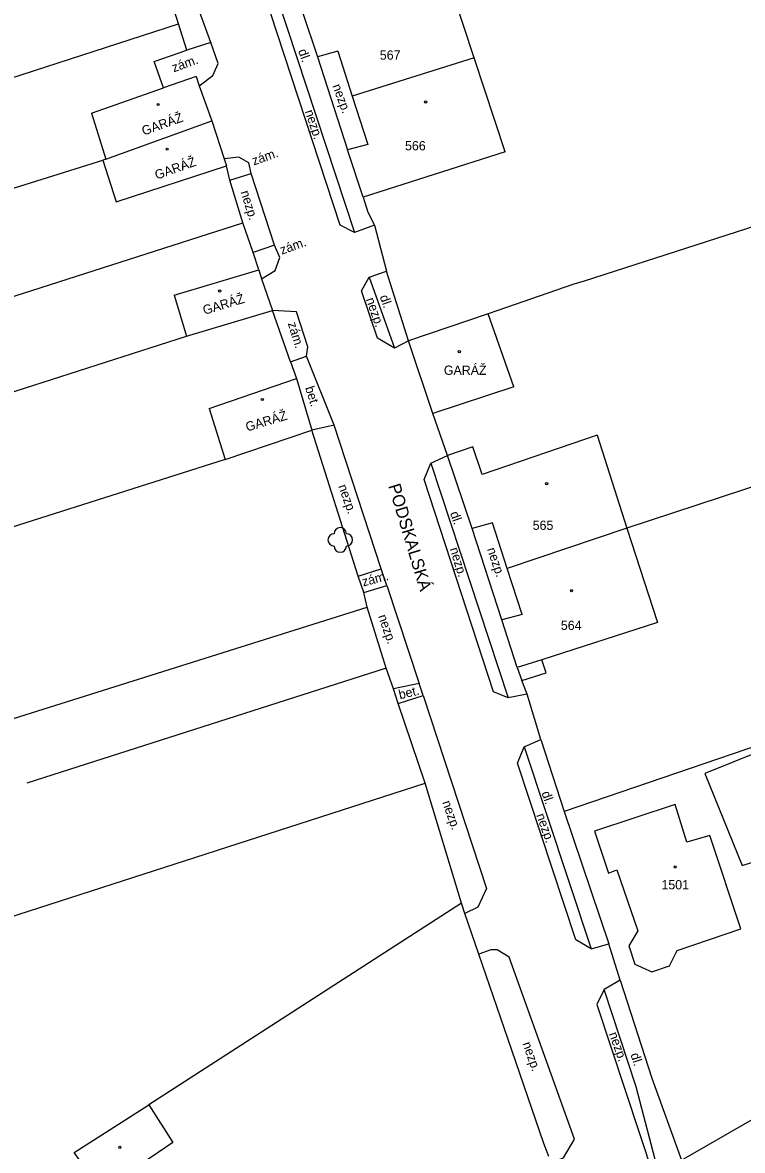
# Model space of a CAD drawing. Extents: x -794191 to -788944, y -1117087 to -1105044.
# Drawn here: x -792160.8 to -792102.5, y -1109602.9 to -1109511.6 of the extents above; entities that cross this region are included whole.
import ezdxf

# ---------------------------------------------------------------- set-up
doc = ezdxf.new("R2010")
doc.units = 0
for name, color, linetype in [('Doplněk polohopisu', 7, 'Continuous'), ('Hranice - ploty_ zdi', 7, 'Continuous'), ('Komunikace', 7, 'Continuous'), ('Názvy ulic_ silnic_ žel_', 7, 'Continuous'), ('Pomocné popisy', 7, 'Continuous'), ('Popisy budov', 7, 'Continuous'), ('Stavební objekty', 7, 'Continuous'), ('Zeleň', 7, 'Continuous'), ('Značky druhů budov', 7, 'Continuous'), ('Čísla popisná', 7, 'Continuous')]:
    doc.layers.add(name, color=color, linetype=linetype)

msp = doc.modelspace()

# ---------------------------------------------------------------- linework, layer by layer
at = {"layer": 'Doplněk polohopisu'}
for p, q in [((-792140.15, -1109509.65), (-792133.94, -1109528.59)), ((-792136.93, -1109514.38), (-792134.5, -1109521.92)), ((-792132.74, -1109532.22), (-792130.69, -1109537.95)), ((-792127.75, -1109547.26), (-792121.5, -1109566.26)), ((-792122.01, -1109559.96), (-792124.4, -1109552.56)), ((-792133.64, -1109556.41), (-792131.77, -1109555.83)), ((-792133.17, -1109557.73), (-792131.31, -1109557.17)), ((-792128.7, -1109565.1), (-792130.77, -1109565.53)), ((-792130.39, -1109566.71), (-792128.38, -1109566.08)), ((-792120.2, -1109570.24), (-792114.79, -1109586.58)), ((-792111.15, -1109597.74), (-792113.74, -1109589.86))]:
    msp.add_line(p, q, dxfattribs=at)
msp.add_lwpolyline([(-792107.72, -1109611.07), (-792107.78, -1109610.64), (-792111.15, -1109597.74)], dxfattribs=at)
at = {"layer": 'Hranice - ploty_ zdi'}
for p, q in [((-792148.16, -1109511.7), (-792150.03, -1109505.81)), ((-792173.97, -1109520.08), (-792148.16, -1109511.7)), ((-792147.5, -1109513.84), (-792148.16, -1109511.7)), ((-792150.14, -1109514.76), (-792147.5, -1109513.84)), ((-792149.39, -1109516.9), (-792150.14, -1109514.76)), ((-792183.84, -1109532), (-792154.3, -1109522.75)), ((-792144.01, -1109524.35), (-792144.29, -1109523.19)), ((-792142.96, -1109527.82), (-792144.01, -1109524.35)), ((-792133.23, -1109525.74), (-792132.85, -1109526.95)), ((-792180.88, -1109539.98), (-792142.96, -1109527.82)), ((-792142.13, -1109530.22), (-792142.96, -1109527.82)), ((-792141.68, -1109531.63), (-792142.13, -1109530.22)), ((-792129.56, -1109537.37), (-792131.35, -1109531.72)), ((-792139.1, -1109539.06), (-792140.55, -1109534.91)), ((-792179.37, -1109547.19), (-792147.53, -1109536.99)), ((-792139.1, -1109539.06), (-792138.63, -1109540.42)), ((-792078.92, -1109541.69), (-792111.88, -1109552.53)), ((-792126.39, -1109546.64), (-792127.59, -1109543.25)), ((-792133.64, -1109556.41), (-792137.38, -1109544.59)), ((-792144.4, -1109546.97), (-792185.23, -1109559.97)), ((-792133.17, -1109557.73), (-792133.64, -1109556.41)), ((-792132.89, -1109558.93), (-792133.17, -1109557.73)), ((-792162.02, -1109568.1), (-792132.89, -1109558.93)), ((-792131.36, -1109563.85), (-792132.89, -1109558.93)), ((-792131.36, -1109563.85), (-792160.44, -1109573.18)), ((-792130.77, -1109565.53), (-792131.36, -1109563.85)), ((-792120.77, -1109563.8), (-792120.4, -1109564.85)), ((-792130.39, -1109566.71), (-792130.77, -1109565.53)), ((-792128.21, -1109573.17), (-792130.39, -1109566.71)), ((-792118.85, -1109569.63), (-792116.97, -1109575.47)), ((-792169.53, -1109586.51), (-792128.21, -1109573.17)), ((-792125.27, -1109582.89), (-792128.21, -1109573.17)), ((-792116.97, -1109575.47), (-792113.36, -1109586.18)), ((-792125.27, -1109582.89), (-792150.58, -1109599.21)), ((-792125, -1109583.72), (-792125.27, -1109582.89)), ((-792123.86, -1109587.02), (-792125, -1109583.72)), ((-792112.44, -1109589.12), (-792113.36, -1109586.18)), ((-792121.2, -1109594.78), (-792123.86, -1109587.02)), ((-792107.48, -1109603.69), (-792079.97, -1109587.84)), ((-792118.62, -1109602.35), (-792121.2, -1109594.78)), ((-792118.21, -1109603.4), (-792118.62, -1109602.35))]:
    msp.add_line(p, q, dxfattribs=at)
for points in [[(-792075.39, -1109519.8), (-792082.4, -1109521.91), (-792115.34, -1109532.53), (-792116.17, -1109532.79), (-792123.11, -1109535.18)], [(-792132.85, -1109526.95), (-792132.3, -1109528), (-792131.35, -1109531.72)], [(-792079.97, -1109587.84), (-792062.45, -1109577.79), (-792067.12, -1109559.6), (-792067.34, -1109558.62), (-792079.57, -1109562.71), (-792116.97, -1109575.47)], [(-792118.85, -1109569.63), (-792119.97, -1109565.96), (-792120.4, -1109564.85)], [(-792112.44, -1109589.12), (-792109.87, -1109597.04), (-792107.48, -1109603.69)]]:
    msp.add_lwpolyline(points, dxfattribs=at)
at = {"layer": 'Komunikace'}
for p, q in [((-792145.55, -1109513.23), (-792148.42, -1109505.35)), ((-792135.1, -1109528), (-792140.7, -1109510.91)), ((-792145.55, -1109513.23), (-792147.5, -1109513.84)), ((-792144.01, -1109524.35), (-792142.3, -1109523.83)), ((-792140.39, -1109529.62), (-792142.3, -1109523.83)), ((-792133.94, -1109528.59), (-792135.1, -1109528)), ((-792132.3, -1109528), (-792133.94, -1109528.59)), ((-792140.39, -1109529.62), (-792142.13, -1109530.22)), ((-792133.36, -1109533.33), (-792132.74, -1109532.22)), ((-792132.74, -1109532.22), (-792131.35, -1109531.72)), ((-792132.08, -1109537.14), (-792133.36, -1109533.33)), ((-792130.69, -1109537.95), (-792132.08, -1109537.14)), ((-792129.56, -1109537.37), (-792130.69, -1109537.95)), ((-792135.58, -1109544.19), (-792137.82, -1109538.61)), ((-792135.58, -1109544.19), (-792137.38, -1109544.59)), ((-792131.77, -1109555.83), (-792135.58, -1109544.19)), ((-792127.75, -1109547.26), (-792126.39, -1109546.64)), ((-792128.29, -1109548.6), (-792127.75, -1109547.26)), ((-792122.67, -1109565.77), (-792128.29, -1109548.6)), ((-792131.31, -1109557.17), (-792131.77, -1109555.83)), ((-792131.31, -1109557.17), (-792128.7, -1109565.1)), ((-792128.38, -1109566.08), (-792128.7, -1109565.1)), ((-792121.5, -1109566.26), (-792122.67, -1109565.77)), ((-792119.97, -1109565.96), (-792121.5, -1109566.26)), ((-792120.2, -1109570.24), (-792118.85, -1109569.63)), ((-792120.75, -1109571.55), (-792120.2, -1109570.24)), ((-792116.03, -1109585.85), (-792120.75, -1109571.55)), ((-792123.94, -1109583.22), (-792125, -1109583.72)), ((-792114.79, -1109586.58), (-792116.03, -1109585.85)), ((-792114.79, -1109586.58), (-792113.36, -1109586.18)), ((-792113.74, -1109589.86), (-792114.32, -1109591.08)), ((-792112.44, -1109589.12), (-792113.74, -1109589.86)), ((-792114.32, -1109591.08), (-792107.72, -1109611.07))]:
    msp.add_line(p, q, dxfattribs=at)
for points in [[(-792146.49, -1109516.72), (-792145.38, -1109515.88), (-792144.97, -1109514.93), (-792145.55, -1109513.23)], [(-792142.3, -1109523.83), (-792142.47, -1109522.97), (-792143.28, -1109522.49), (-792144.47, -1109522.63)], [(-792141.44, -1109532.34), (-792140.35, -1109531.67), (-792139.96, -1109530.61), (-792140.39, -1109529.62)], [(-792139.1, -1109539.06), (-792137.82, -1109538.61), (-792137.71, -1109537.86), (-792138.62, -1109535.02), (-792140.55, -1109534.91)], [(-792128.38, -1109566.08), (-792123.25, -1109581.71), (-792123.94, -1109583.22)], [(-792122.38, -1109586.65), (-792122.9, -1109586.66), (-792123.86, -1109587.02)], [(-792116.14, -1109601.99), (-792121.42, -1109587.26), (-792122.38, -1109586.65)], [(-792117.98, -1109603.84), (-792117.01, -1109603.49), (-792116.14, -1109601.99)]]:
    msp.add_lwpolyline(points, dxfattribs=at)
at = {"layer": 'Stavební objekty'}
for p, q in [((-792138.13, -1109510.76), (-792136.93, -1109514.38)), ((-792135.29, -1109513.93), (-792136.93, -1109514.38)), ((-792124.24, -1109514.47), (-792134.11, -1109517.55)), ((-792146.75, -1109515.98), (-792149.39, -1109516.9)), ((-792155.22, -1109518.94), (-792154.05, -1109522.67)), ((-792154.05, -1109522.67), (-792145.48, -1109519.55)), ((-792132.86, -1109521.47), (-792134.5, -1109521.92)), ((-792133.23, -1109525.74), (-792134.5, -1109521.92)), ((-792121.74, -1109522.06), (-792133.23, -1109525.74)), ((-792154.05, -1109522.67), (-792154.3, -1109522.75)), ((-792154.3, -1109522.75), (-792153.21, -1109526.11)), ((-792153.21, -1109526.11), (-792144.29, -1109523.19)), ((-792148.52, -1109533.68), (-792141.68, -1109531.63)), ((-792148.52, -1109533.68), (-792147.53, -1109536.99)), ((-792147.53, -1109536.99), (-792140.55, -1109534.91)), ((-792123.11, -1109535.18), (-792129.56, -1109537.37)), ((-792121.03, -1109541.1), (-792123.11, -1109535.18)), ((-792127.59, -1109543.25), (-792129.56, -1109537.37)), ((-792145.69, -1109542.85), (-792138.63, -1109540.42)), ((-792138.63, -1109540.42), (-792137.38, -1109544.59)), ((-792121.03, -1109541.1), (-792127.59, -1109543.25)), ((-792145.69, -1109542.85), (-792144.4, -1109546.97)), ((-792144.4, -1109546.97), (-792137.38, -1109544.59)), ((-792114.3, -1109544.99), (-792111.88, -1109552.53)), ((-792124.36, -1109545.96), (-792126.39, -1109546.64)), ((-792124.4, -1109552.56), (-792126.39, -1109546.64)), ((-792122.76, -1109552.11), (-792124.4, -1109552.56)), ((-792111.88, -1109552.53), (-792121.57, -1109555.79)), ((-792111.88, -1109552.53), (-792109.42, -1109560.18)), ((-792120.37, -1109559.51), (-792122.01, -1109559.96)), ((-792120.77, -1109563.8), (-792122.01, -1109559.96)), ((-792150.58, -1109599.21), (-792148.63, -1109602.26))]:
    msp.add_line(p, q, dxfattribs=at)
for points in [[(-792121.74, -1109522.06), (-792124.24, -1109514.47), (-792126.76, -1109506.82)], [(-792135.29, -1109513.93), (-792134.11, -1109517.55), (-792132.86, -1109521.47)], [(-792146.75, -1109515.98), (-792146.49, -1109516.72), (-792145.48, -1109519.55), (-792144.47, -1109522.63), (-792144.29, -1109523.19)], [(-792155.22, -1109518.94), (-792149.39, -1109516.9)], [(-792141.68, -1109531.63), (-792141.44, -1109532.34), (-792140.55, -1109534.91)], [(-792114.3, -1109544.99), (-792123.6, -1109548.19), (-792124.36, -1109545.96)], [(-792120.37, -1109559.51), (-792121.57, -1109555.79), (-792122.76, -1109552.11)], [(-792109.42, -1109560.18), (-792118.76, -1109563.2), (-792120.77, -1109563.8)], [(-792120.4, -1109564.85), (-792118.43, -1109564.23), (-792118.76, -1109563.2)], [(-792148.63, -1109602.26), (-792151.07, -1109603.94), (-792150.53, -1109604.8), (-792153.89, -1109606.91), (-792156.6, -1109603.08), (-792150.58, -1109599.21)]]:
    msp.add_lwpolyline(points, dxfattribs=at)
for points in [[(-792105.57, -1109572.4), (-792102.57, -1109579.83), (-792097.63, -1109578.24), (-792095.07, -1109577.16), (-792097.31, -1109571.85), (-792098.92, -1109572.53), (-792099.09, -1109572.12), (-792100.05, -1109572.52), (-792100.9, -1109570.51)], [(-792105.17, -1109577.4), (-792107.04, -1109577.96), (-792107.99, -1109574.91), (-792114.5, -1109577.06), (-792113.38, -1109580.46), (-792112.69, -1109580.19), (-792110.99, -1109585.13), (-792111.72, -1109586.33), (-792111.24, -1109587.81), (-792109.88, -1109588.45), (-792108.43, -1109587.95), (-792107.82, -1109586.71), (-792102.66, -1109584.95)]]:
    msp.add_lwpolyline(points, close=True, dxfattribs=at)
at = {"layer": 'Zeleň'}
msp.add_circle((-792135.08, -1109553.48), 0.0005, dxfattribs=at)
for centre, start, end in [((-792135.08, -1109552.98), 0, 179.99999), ((-792135.58, -1109553.48), 89.99999, 269.99999), ((-792134.58, -1109553.48), 270, 89.99999), ((-792135.08, -1109553.98), 179.99999, 359.99999)]:
    msp.add_arc(centre, 0.5, start, end, dxfattribs=at)
at = {"layer": 'Značky druhů budov'}
for centre in [(-792149.81, -1109518.24), (-792128.17, -1109518.03), (-792149.08, -1109521.85), (-792144.84, -1109533.34), (-792125.45, -1109538.25), (-792141.38, -1109542.12), (-792118.38, -1109548.93), (-792116.37, -1109557.59), (-792107.98, -1109579.95), (-792152.92, -1109602.65)]:
    msp.add_circle(centre, 0.0875, dxfattribs=at)

# ---------------------------------------------------------------- texts
at = {"layer": 'Názvy ulic_ silnic_ žel_'}
msp.add_text('PODSKALSKÁ', height=1, rotation=286.75674, dxfattribs=at).set_placement((-792131.21, -1109549.1))
at = {"layer": 'Pomocné popisy'}
for s, rotation, p in [('dl.', 289.43932, (-792138.5, -1109513.89)), ('zám.', 19.68251, (-792148.555, -1109515.637)), ('nezp.', 290.4007, (-792135.73, -1109516.73)), ('nezp.', 288.37617, (-792137.95, -1109518.8)), ('zám.', 19.68251, (-792142.075, -1109523.177)), ('nezp.', 287.18786, (-792143.15, -1109525.32)), ('zám.', 19.68251, (-792139.806, -1109530.4)), ('nezp.', 289.1392, (-792133.01, -1109534.01)), ('dl.', 289.43932, (-792131.9, -1109533.79)), ('zám.', 287.10273, (-792139.33, -1109535.964)), ('bet.', 287.5633, (-792137.936, -1109541.167)), ('nezp.', 289.43932, (-792135.25, -1109549.13)), ('dl.', 289.43932, (-792126.21, -1109551.32)), ('nezp.', 287.27824, (-792126.23, -1109554.21)), ('nezp.', 288.58148, (-792123.21, -1109554.23)), ('zám.', 14.43916, (-792133.216, -1109557.252)), ('nezp.', 289.43932, (-792132.03, -1109559.66)), ('bet.', 13.62699, (-792130.254, -1109566.387)), ('dl.', 289.43932, (-792118.81, -1109573.96)), ('nezp.', 289.43932, (-792126.84, -1109574.72)), ('nezp.', 289.43932, (-792119.23, -1109575.76)), ('nezp.', 289.43932, (-792113.35, -1109593.46)), ('nezp.', 289.43932, (-792120.35, -1109594.25)), ('dl.', 288.04243, (-792111.61, -1109595.13))]:
    msp.add_text(s, height=0.75, rotation=rotation, dxfattribs=at).set_placement(p)
at = {"layer": 'Popisy budov'}
for rotation, p in [(19.80783, (-792150.98, -1109520.76)), (19.64944, (-792149.93, -1109524.33)), (16.78692, (-792146.07, -1109535.27)), (16.77633, (-792142.61, -1109544.72))]:
    msp.add_text('GARÁŽ', height=0.75, rotation=rotation, dxfattribs=at).set_placement(p)
msp.add_text('GARÁŽ', height=0.75, dxfattribs=at).set_placement((-792126.7, -1109540.12))
at = {"layer": 'Čísla popisná'}
for s, p in [('567', (-792131.88, -1109514.61)), ('566', (-792129.84, -1109521.95)), ('565', (-792119.51, -1109552.67)), ('564', (-792117.23, -1109560.77)), ('1501', (-792109.095, -1109581.769))]:
    msp.add_text(s, height=0.75, dxfattribs=at).set_placement(p)

doc.saveas('drawing.dxf')
